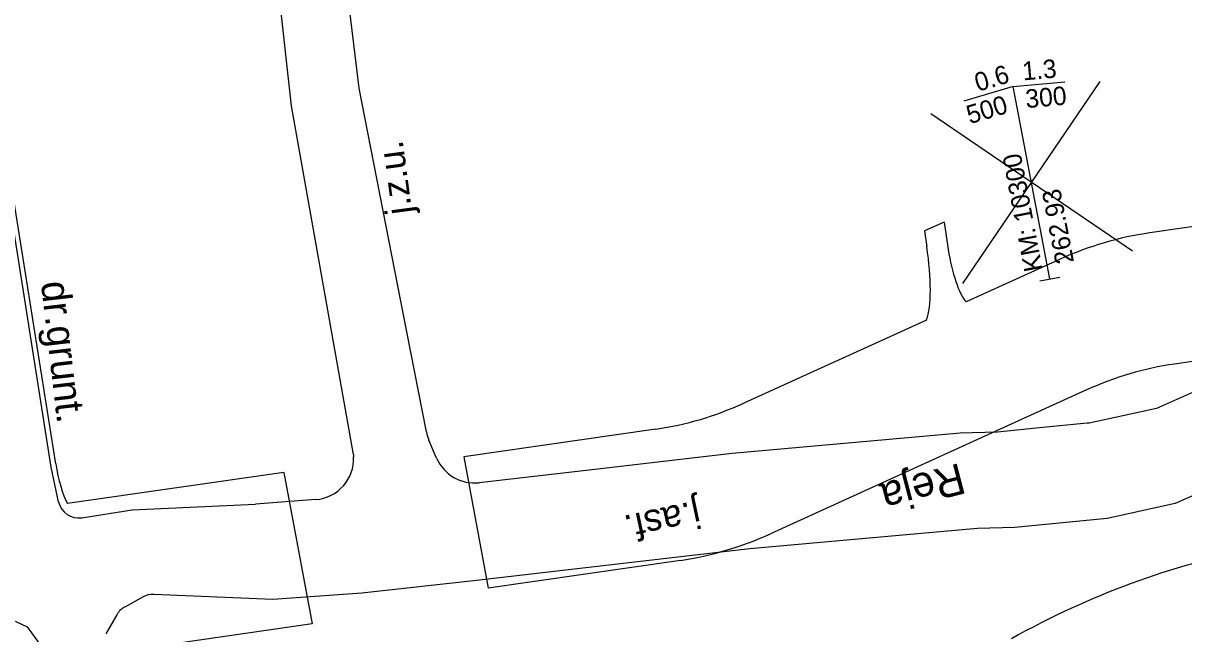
# Model space of a CAD drawing. Extents: x 6541740 to 6566395, y 5525066 to 5530361.
# Drawn here: x 6557083.2 to 6557139.8, y 5526171.5 to 5526201.2 of the extents above; entities that cross this region are included whole.
import ezdxf

# ---------------------------------------------------------------- set-up
doc = ezdxf.new("R2010")
doc.units = 0
for name, color, linetype in [('ps_wymiarowanie', 7, 'Continuous'), ('TOR_PRZEK_P-komponent', 7, 'Continuous'), ('TOR_PRZEK_P-teren istniejacy', 7, 'Continuous'), ('TOR_PRZEK_P-uklad odniesienia', 7, 'Continuous'), ('TOR_PS_ODW-osadniki', 7, 'Continuous'), ('TOR_PS_OPIS_T-symbole geometrii', 7, 'Continuous'), ('TOR_PS_T-wypelnienia', 7, 'Continuous')]:
    doc.layers.add(name, color=color, linetype=linetype)

msp = doc.modelspace()

# ---------------------------------------------------------------- linework, layer by layer
at = {"layer": 'ps_wymiarowanie'}
for centre, radius, start, end in [((6557104.843, 5526181.733), 2, 191.0553, 203.2431), ((6557104.843, 5526181.733), 2, 191.0553, 203.2431), ((6557085.947, 5526178.162), 1, 192.2802, 279.0683), ((6557085.947, 5526178.162), 1, 192.2802, 279.0683), ((6557089.564, 5526172.444), 1, 87.5059, 118.846), ((6557089.564, 5526172.444), 1, 87.5059, 118.846), ((6557088.67, 5526171.951), 1, 118.846, 149.8315), ((6557088.67, 5526171.951), 1, 118.846, 149.8315)]:
    msp.add_arc(centre, radius, start, end, dxfattribs=at)
at = {"layer": 'TOR_PRZEK_P-komponent'}
msp.add_ellipse((6557254.968, 5525586.138), major_axis=(-111.742, 589.503), ratio=0.25, start_param=0, end_param=0.083141, dxfattribs=at)
at = {"layer": 'TOR_PRZEK_P-uklad odniesienia'}
for p, q in [((6557129.003, 5526188.584), (6557135.692, 5526198.403)), ((6557129.003, 5526188.584), (6557135.692, 5526198.403)), ((6557137.257, 5526190.148), (6557127.438, 5526196.838)), ((6557137.257, 5526190.148), (6557127.438, 5526196.838))]:
    msp.add_line(p, q, dxfattribs=at)
at = {"layer": 'TOR_PS_ODW-osadniki'}
for p, q in [((6557131.457, 5526198.167), (6557129.047, 5526197.456)), ((6557131.457, 5526198.167), (6557129.047, 5526197.456)), ((6557131.457, 5526198.167), (6557133.96, 5526198.387)), ((6557131.457, 5526198.167), (6557133.96, 5526198.387)), ((6557133.234, 5526188.799), (6557131.457, 5526198.167)), ((6557133.234, 5526188.799), (6557131.457, 5526198.167)), ((6557132.742, 5526188.706), (6557133.725, 5526188.892)), ((6557132.742, 5526188.706), (6557133.725, 5526188.892))]:
    msp.add_line(p, q, dxfattribs=at)
at = {"layer": 'TOR_PS_OPIS_T-symbole geometrii'}
for p, q in [((6557084.831, 5526179.79), (6557082.453, 5526194.798)), ((6557084.831, 5526179.79), (6557082.453, 5526194.798)), ((6557152.922, 5526193.181), (6557138.106, 5526191.044)), ((6557152.922, 5526193.181), (6557138.106, 5526191.044)), ((6557128.086, 5526191.559), (6557127.128, 5526191.142)), ((6557128.086, 5526191.559), (6557127.128, 5526191.142)), ((6557127.128, 5526191.142), (6557127.245, 5526190.368)), ((6557127.128, 5526191.142), (6557127.245, 5526190.368)), ((6557128.086, 5526191.559), (6557128.287, 5526190.232)), ((6557128.086, 5526191.559), (6557128.287, 5526190.232)), ((6557133.714, 5526189.748), (6557129.159, 5526187.677)), ((6557133.714, 5526189.748), (6557129.159, 5526187.677)), ((6557127.23, 5526186.799), (6557118.331, 5526182.751)), ((6557127.23, 5526186.799), (6557118.331, 5526182.751)), ((6557154.115, 5526186.792), (6557139.299, 5526184.655)), ((6557154.115, 5526186.792), (6557139.299, 5526184.655)), ((6557135.019, 5526183.392), (6557119.637, 5526176.395)), ((6557135.019, 5526183.392), (6557119.637, 5526176.395)), ((6557114.052, 5526181.489), (6557104.699, 5526180.139)), ((6557114.052, 5526181.489), (6557104.699, 5526180.139)), ((6557104.699, 5526180.139), (6557105.892, 5526173.75)), ((6557104.699, 5526180.139), (6557105.892, 5526173.75)), ((6557095.934, 5526179.379), (6557085.401, 5526177.859)), ((6557095.934, 5526179.379), (6557085.401, 5526177.859)), ((6557095.934, 5526179.379), (6557097.31, 5526172.006)), ((6557095.934, 5526179.379), (6557097.31, 5526172.006)), ((6557115.245, 5526175.099), (6557105.892, 5526173.75)), ((6557115.245, 5526175.099), (6557105.892, 5526173.75)), ((6557097.31, 5526172.006), (6557087.582, 5526170.603)), ((6557097.31, 5526172.006), (6557087.582, 5526170.603))]:
    msp.add_line(p, q, dxfattribs=at)
for centre, major_axis, start_param, end_param in [((6557184.582, 5525942.11), (-47.164, 248.819), 6.272154, 6.344172), ((6557184.582, 5525942.11), (-47.164, 248.819), 6.272154, 6.344172), ((6557126.031, 5526190.798), (-0.838, 4.421), 3.537476, 4.567737), ((6557126.031, 5526190.798), (-0.838, 4.421), 3.537476, 4.567737), ((6557128.962, 5526189.993), (0.466, -2.456), 4.567737, 5.893145), ((6557128.962, 5526189.993), (0.466, -2.456), 4.567737, 5.893145), ((6557184.582, 5525942.11), (-45.954, 242.433), 6.272154, 6.344172), ((6557184.582, 5525942.11), (-45.954, 242.433), 6.272154, 6.344172), ((6557068.769, 5526424.033), (-45.954, 242.433), 3.130583, 3.20258), ((6557068.769, 5526424.033), (-45.954, 242.433), 3.130583, 3.20258), ((6557085.43, 5526179.629), (0.419, -2.211), 4.592349, 5.592502), ((6557085.43, 5526179.629), (0.419, -2.211), 4.592349, 5.592502), ((6557068.769, 5526424.033), (-47.164, 248.819), 3.130583, 3.20258), ((6557068.769, 5526424.033), (-47.164, 248.819), 3.130583, 3.20258)]:
    msp.add_ellipse(centre, major_axis=major_axis, ratio=0.25, start_param=start_param, end_param=end_param, dxfattribs=at)
at = {"layer": 'TOR_PS_T-wypelnienia'}
for p, q in [((6557099.609, 5526198.091), (6557097.881, 5526212.1)), ((6557099.609, 5526198.091), (6557097.881, 5526212.1)), ((6557096.307, 5526197.223), (6557094.737, 5526211.505)), ((6557096.307, 5526197.223), (6557094.737, 5526211.505)), ((6557099.333, 5526180.251), (6557096.307, 5526197.223)), ((6557099.333, 5526180.251), (6557096.307, 5526197.223)), ((6557103.379, 5526180.075), (6557103.006, 5526180.944)), ((6557103.379, 5526180.075), (6557103.006, 5526180.944)), ((6557099.333, 5526180.251), (6557099.338, 5526180.139)), ((6557099.333, 5526180.251), (6557099.338, 5526180.139)), ((6557088.548, 5526177.565), (6557094.56, 5526177.834)), ((6557088.548, 5526177.565), (6557094.56, 5526177.834)), ((6557087.806, 5526172.454), (6557087.265, 5526171.524)), ((6557087.806, 5526172.454), (6557087.265, 5526171.524))]:
    msp.add_line(p, q, dxfattribs=at)
for points in [[(6557102.88, 5526181.349), (6557101.928, 5526186.222), (6557099.609, 5526198.091)], [(6557102.88, 5526181.349), (6557101.928, 5526186.222), (6557099.609, 5526198.091)], [(6557084.969, 5526177.95), (6557084.602, 5526179.64), (6557082.972, 5526190.054), (6557082.229, 5526194.741)], [(6557084.969, 5526177.95), (6557084.602, 5526179.64), (6557082.972, 5526190.054), (6557082.229, 5526194.741)], [(6557141.203, 5526183.72), (6557138.422, 5526182.496), (6557135.159, 5526181.784), (6557135.055, 5526181.774), (6557132.736, 5526181.545), (6557130.683, 5526181.342), (6557128.873, 5526181.291), (6557117.77, 5526180.299), (6557111.089, 5526179.527), (6557105.445, 5526178.877)], [(6557141.203, 5526183.72), (6557138.422, 5526182.496), (6557135.159, 5526181.784), (6557135.055, 5526181.774), (6557132.736, 5526181.545), (6557130.683, 5526181.342), (6557128.873, 5526181.291), (6557117.77, 5526180.299), (6557111.089, 5526179.527), (6557105.445, 5526178.877)], [(6557142.102, 5526179.089), (6557139.339, 5526177.865), (6557136.029, 5526177.143), (6557131.526, 5526176.699), (6557129.714, 5526176.647), (6557118.625, 5526175.656), (6557105.325, 5526174.12), (6557099.742, 5526173.501), (6557095.406, 5526173.19)], [(6557142.102, 5526179.089), (6557139.339, 5526177.865), (6557136.029, 5526177.143), (6557131.526, 5526176.699), (6557129.714, 5526176.647), (6557118.625, 5526175.656), (6557105.325, 5526174.12), (6557099.742, 5526173.501), (6557095.406, 5526173.19)], [(6557086.104, 5526177.175), (6557088.548, 5526177.565)], [(6557086.104, 5526177.175), (6557088.548, 5526177.565)], [(6557097.491, 5526178.056), (6557094.56, 5526177.834)], [(6557097.491, 5526178.056), (6557094.56, 5526177.834)], [(6557089.082, 5526173.319), (6557088.188, 5526172.827)], [(6557089.082, 5526173.319), (6557088.188, 5526172.827)], [(6557095.406, 5526173.19), (6557089.608, 5526173.443)], [(6557095.406, 5526173.19), (6557089.608, 5526173.443)], [(6557082.854, 5526172.142), (6557083.433, 5526171.862), (6557084.072, 5526170.989), (6557084.713, 5526169.602), (6557085.3, 5526167.824)], [(6557082.854, 5526172.142), (6557083.433, 5526171.862), (6557084.072, 5526170.989), (6557084.713, 5526169.602), (6557085.3, 5526167.824)]]:
    msp.add_lwpolyline(points, dxfattribs=at)
for centre, start, end in [((6557097.34, 5526180.051), 274.3466, 2.5242), ((6557097.34, 5526180.051), 274.3466, 2.5242), ((6557105.216, 5526180.864), 203.2431, 276.5705), ((6557105.216, 5526180.864), 203.2431, 276.5705)]:
    msp.add_arc(centre, 2, start, end, dxfattribs=at)

# ---------------------------------------------------------------- texts
at = {"layer": 'TOR_PRZEK_P-teren istniejacy'}
for s, height, rotation, p in [('j.z.u.', 1.2783, 97.5591, (6557102.193, 5526192.012)), ('j.z.u.', 1.2783, 97.5591, (6557102.193, 5526192.012)), ('dr.grunt.', 1.3953, 276.6343, (6557084.108, 5526188.622)), ('dr.grunt.', 1.3953, 276.6343, (6557084.108, 5526188.622)), ('Reja', 1.5, 194.5979, (6557128.861, 5526179.847)), ('Reja', 1.5, 194.5979, (6557128.861, 5526179.847)), ('j.asf.', 1.323, 192.023, (6557116.076, 5526178.032)), ('j.asf.', 1.323, 192.023, (6557116.076, 5526178.032))]:
    msp.add_text(s, height=height, rotation=rotation, dxfattribs=at).set_placement(p)
at = {"layer": 'TOR_PS_ODW-osadniki'}
for s, rotation, p in [('0.6', 16.4495, (6557129.729, 5526197.907)), ('0.6', 16.4495, (6557129.729, 5526197.907)), ('1.3', 5.0283, (6557131.933, 5526198.46)), ('1.3', 5.0283, (6557131.933, 5526198.46)), ('300', 5.0283, (6557132.085, 5526197.112)), ('300', 5.0283, (6557132.085, 5526197.112)), ('500', 16.4495, (6557129.332, 5526196.329)), ('500', 16.4495, (6557129.332, 5526196.329)), ('KM: 10300', 100.7389, (6557132.895, 5526189.244)), ('KM: 10300', 100.7389, (6557132.895, 5526189.244)), ('262.93', 100.7389, (6557134.416, 5526189.623)), ('262.93', 100.7389, (6557134.416, 5526189.623))]:
    msp.add_text(s, height=0.9, rotation=rotation, dxfattribs=at).set_placement(p)

doc.saveas('drawing.dxf')
